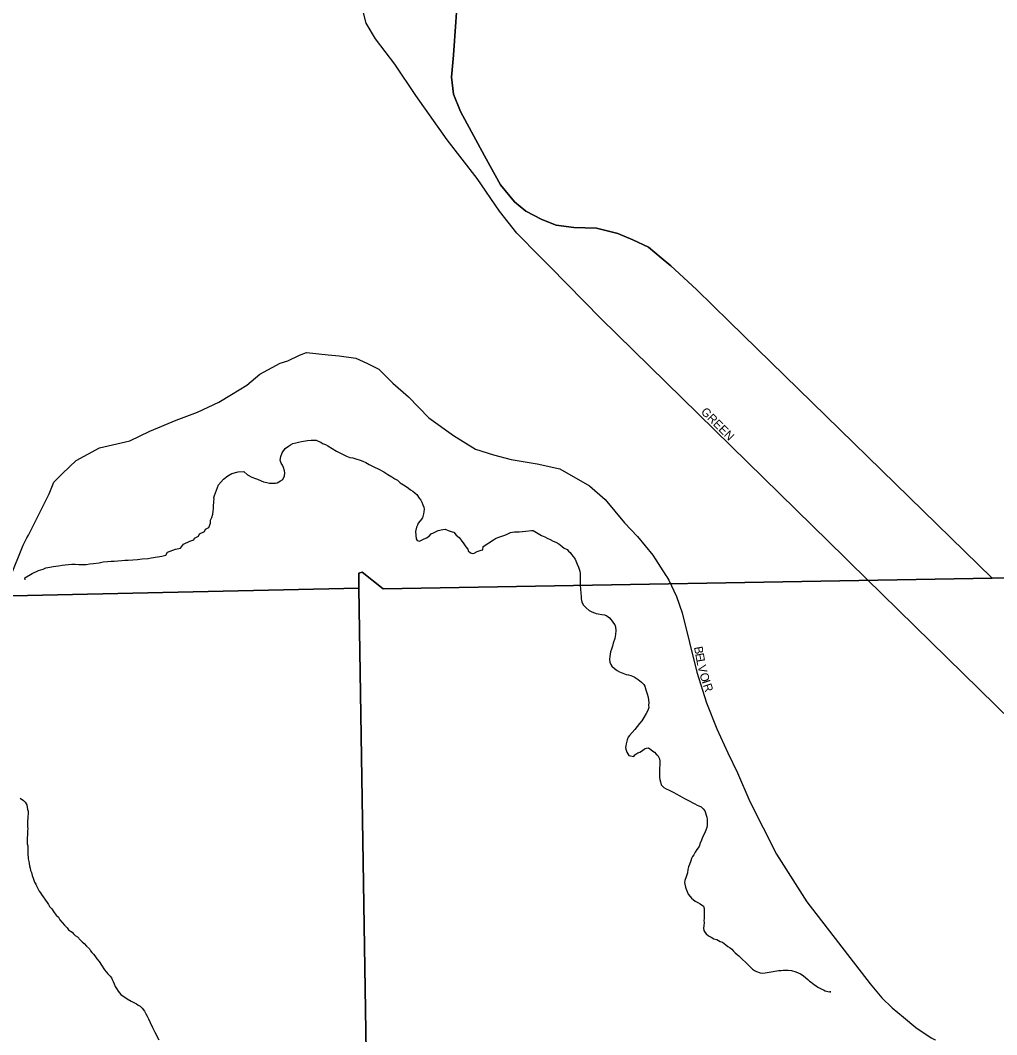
# Model space of a CAD drawing. Extents: x 2010165 to 2382125, y 1060529 to 1407316.
# Drawn here: x 2227695 to 2233393, y 1290356 to 1296274 of the extents above; entities that cross this region are included whole.
import ezdxf

# ---------------------------------------------------------------- set-up
doc = ezdxf.new("R2010")
doc.units = 0
for name, color, linetype in [('GM_X_City_Street', 7, 'Continuous'), ('GM_X_City_Street_Text', 7, 'Continuous'), ('GM_X_Corporation', 7, 'Continuous'), ('GM_X_Minor_River', 7, 'Continuous')]:
    doc.layers.add(name, color=color, linetype=linetype)

msp = doc.modelspace()

# ---------------------------------------------------------------- linework, layer by layer
at = {"layer": 'GM_X_City_Street'}
for points in [[(2230763.2, 1294859.1), (2230726.3, 1294896.5), (2230592.6, 1295031.8), (2230490.9, 1295161.7), (2230361.7, 1295351.1), (2230185.4, 1295577.5), (2230002.3, 1295835.8), (2229881.2, 1296019.4), (2229767.1, 1296167.1), (2229712.6, 1296258), (2229659.9, 1296466.8)], [(2232535.6, 1293111.5), (2232505.9, 1293140.6), (2231082.7, 1294534.4), (2230786.1, 1294836), (2230763.2, 1294859.1)], [(2227742, 1293271.5), (2227828.5, 1293442.4), (2227862.8, 1293511.6), (2227891.1, 1293580.5), (2227942, 1293630.1), (2228020.2, 1293706.4), (2228156.6, 1293780.2), (2228334, 1293820.9), (2228450.9, 1293878.1), (2228603.6, 1293942.3), (2228728.7, 1293987.7), (2228853.5, 1294047.1), (2228926.6, 1294091.2), (2229017.4, 1294145.7), (2229091.9, 1294209.9), (2229210.6, 1294273.2), (2229256.3, 1294288.5), (2229323.7, 1294320.3), (2229365.4, 1294335.4), (2229492.1, 1294322.7), (2229556.4, 1294316.3), (2229653, 1294302.7), (2229717.9, 1294274.3), (2229786.9, 1294239.9), (2229869.3, 1294157.7), (2229959.6, 1294077.7), (2230079.1, 1293954.3), (2230222.1, 1293851.6), (2230350.5, 1293772.6), (2230455.6, 1293739.2), (2230558.6, 1293711.7), (2230711.6, 1293687.6), (2230842.7, 1293656.8), (2231015.7, 1293558.9), (2231108, 1293478.9), (2231221.8, 1293343.3), (2231296.1, 1293263), (2231387.1, 1293154.9), (2231462.3, 1293035.3), (2231467.3, 1293027.3)], [(2227092.7, 1292187.3), (2227178.6, 1292210.9), (2227265.3, 1292271.4), (2227348.7, 1292382), (2227417.2, 1292524.3), (2227561.3, 1292845.2), (2227712.2, 1293212.5), (2227733.5, 1293254.7), (2227742, 1293271.5)], [(2237139.1, 1283818.1), (2237013.6, 1286565.2), (2236914.8, 1287903.6), (2236898.9, 1288051.7), (2236904.4, 1288071.9), (2236952, 1288095.2), (2237028.2, 1288171.5), (2237100.3, 1288249.6), (2237206.3, 1288419), (2237198.5, 1288487), (2237161.7, 1288590.5), (2237128, 1288653.8), (2237061.6, 1288738.4), (2236872.5, 1288918.2), (2236470.3, 1289275.2), (2235905.5, 1289792.5), (2235277.5, 1290426.7), (2232535.6, 1293111.5)], [(2231467.3, 1293027.3), (2231479.1, 1293008.7), (2231523.7, 1292913.5), (2231558.2, 1292818), (2231643.4, 1292470.8), (2231700.2, 1292291.6), (2231760.2, 1292140.6), (2231823.9, 1292001.7), (2231881.1, 1291884.8), (2231951.7, 1291715.9), (2232108, 1291408.8), (2232285.6, 1291132.3), (2232654.9, 1290654), (2232723.2, 1290571.4), (2232782.8, 1290512.8), (2232848.4, 1290458.2), (2232920.1, 1290397.9), (2233009.9, 1290338), (2233033.1, 1290326.3), (2233036, 1290324.8)]]:
    msp.add_lwpolyline(points, dxfattribs=at)
at = {"layer": 'GM_X_Corporation'}
for points in [[(2234754.2, 1298378.1), (2234938.8, 1293048), (2233366.5, 1293020.4), (2231831.7, 1294517.8), (2231640.3, 1294703.3), (2231491.3, 1294842.8), (2231434.9, 1294888.7), (2231360.5, 1294950.4), (2231270.1, 1294994), (2231181.7, 1295029.6), (2231057.4, 1295061), (2230925.1, 1295066.3), (2230822.9, 1295079.8), (2230738.6, 1295111.4), (2230644.1, 1295161), (2230579.7, 1295214.8), (2230497, 1295314.6), (2230403.9, 1295484.6), (2230264.2, 1295742.6), (2230223.6, 1295842.6), (2230211, 1295942.9), (2230222.3, 1296071.3), (2230237.2, 1296266), (2230250.1, 1296458.7)], [(2230250.1, 1296458.7), (2230237.2, 1296266), (2230222.3, 1296071.3), (2230211, 1295942.9), (2230223.6, 1295842.6), (2230264.2, 1295742.6), (2230403.9, 1295484.6), (2230497, 1295314.6), (2230579.7, 1295214.8), (2230644.1, 1295161), (2230738.6, 1295111.4), (2230822.9, 1295079.8), (2230925.1, 1295066.3), (2231057.4, 1295061), (2231181.7, 1295029.6), (2231270.1, 1294994), (2231360.5, 1294950.4), (2231434.9, 1294888.7), (2231491.3, 1294842.8), (2231640.3, 1294703.3), (2231831.7, 1294517.8), (2233366.5, 1293020.4), (2229813.4, 1292957.9), (2229690.7, 1293055.5), (2229670.7, 1293049.4), (2229671.2, 1292961.1), (2227031.5, 1292904)], [(2233029.7, 1284948.2), (2232960.9, 1287546.8), (2232761.3, 1287788.3), (2234325.3, 1288864.4), (2234201.1, 1289017.7), (2233926.8, 1289388), (2233595.7, 1289787), (2233517.7, 1289853.2), (2233432.5, 1289969.5), (2233294.4, 1290116.5), (2233195.3, 1290226.3), (2233079.5, 1290303.5), (2229712.6, 1290255.7), (2229671.2, 1292961.1), (2229670.7, 1293049.4), (2229690.7, 1293055.5), (2229813.4, 1292957.9), (2233366.5, 1293020.4), (2234938.8, 1293048), (2237384.4, 1293091.1)], [(2224518.8, 1284971.9), (2224367.1, 1290157.1), (2227099.1, 1290174.7), (2227031.5, 1292904), (2229671.2, 1292961.1), (2229712.6, 1290255.7), (2233079.5, 1290303.5), (2233195.3, 1290226.3), (2233294.4, 1290116.5), (2233432.5, 1289969.5), (2233517.7, 1289853.2), (2233595.7, 1289787), (2233926.8, 1289388), (2234201.1, 1289017.7), (2234325.3, 1288864.4), (2232761.3, 1287788.3), (2232960.9, 1287546.8), (2233029.7, 1284948.2)]]:
    msp.add_lwpolyline(points, dxfattribs=at)
at = {"layer": 'GM_X_Minor_River'}
for points in [[(2227722.4, 1293010.9), (2227722.2, 1293021), (2227763.9, 1293047.9), (2227801.7, 1293064.7), (2227827.6, 1293073.2), (2227843.5, 1293079.6), (2227855.5, 1293081.8), (2227867.5, 1293084), (2227887.5, 1293088.4), (2227917.6, 1293091), (2227939.6, 1293095.5), (2227957.6, 1293097.8), (2227975.6, 1293100.2), (2227995.7, 1293100.6), (2228015.8, 1293101), (2228035.9, 1293099.3), (2228060, 1293099.8), (2228080.1, 1293100.2), (2228100.1, 1293102.6), (2228122.1, 1293105), (2228154.2, 1293109.7), (2228178.2, 1293114.1), (2228204.2, 1293116.7), (2228224.2, 1293119.1), (2228242.3, 1293119.4), (2228264.4, 1293121.8), (2228286.4, 1293122.3), (2228304.4, 1293124.6), (2228324.5, 1293125), (2228350.6, 1293127.5), (2228378.7, 1293128.1), (2228406.7, 1293132.6), (2228440.8, 1293135.3), (2228458.8, 1293137.6), (2228472.8, 1293139.9), (2228482.8, 1293142.1), (2228494.8, 1293144.4), (2228508.8, 1293146.7), (2228520.8, 1293148.9), (2228544.8, 1293153.4), (2228554.5, 1293171.6), (2228600.3, 1293188.6), (2228630.3, 1293195.2), (2228647.9, 1293217.7), (2228683.7, 1293236.4), (2228707.7, 1293242.9), (2228711.5, 1293253), (2228735.3, 1293265.6), (2228741.1, 1293277.7), (2228768.9, 1293292.3), (2228776.6, 1293306.5), (2228794.5, 1293314.9), (2228804, 1293341.2), (2228805.7, 1293357.3), (2228813.4, 1293373.6), (2228819, 1293393.7), (2228820.7, 1293409.9), (2228822.4, 1293426), (2228822.1, 1293438), (2228821.9, 1293448.1), (2228823.7, 1293458.1), (2228823.5, 1293468.2), (2228825.3, 1293480.3), (2228825.1, 1293490.3), (2228828.9, 1293502.4), (2228840.3, 1293532.8), (2228851.7, 1293565.2), (2228881.1, 1293597.9), (2228906.9, 1293616.4), (2228928.6, 1293630.9), (2228966.6, 1293639.7), (2228998.7, 1293642.3), (2229021.2, 1293622.7), (2229045.6, 1293609.1), (2229067.8, 1293601.5), (2229079.9, 1293597.7), (2229100.2, 1293588), (2229114.4, 1293582.3), (2229134.5, 1293578.6), (2229148.7, 1293574.9), (2229162.8, 1293573.2), (2229174.8, 1293573.4), (2229184.8, 1293573.6), (2229194.8, 1293575.8), (2229212.6, 1293588.2), (2229226.6, 1293594.5), (2229236.2, 1293616.8), (2229237.8, 1293634.9), (2229237.6, 1293646.9), (2229231.2, 1293664.9), (2229224.9, 1293678.8), (2229216.6, 1293690.7), (2229212.2, 1293708.8), (2229215.8, 1293728.9), (2229223.4, 1293751.1), (2229240.9, 1293775.6), (2229260.7, 1293790.1), (2229272.6, 1293798.3), (2229284.5, 1293804.6), (2229302.5, 1293808.9), (2229318.5, 1293813.3)], [(2229318.5, 1293813.3), (2229336.5, 1293817.6), (2229370.5, 1293822.3), (2229392.6, 1293824.7), (2229406.6, 1293825), (2229420.7, 1293825.3), (2229432.8, 1293819.5), (2229449, 1293813.8), (2229459.2, 1293805.9), (2229475.4, 1293800.2), (2229489.6, 1293792.5), (2229540.4, 1293761.3), (2229558.7, 1293751.6), (2229579, 1293741.9), (2229599.3, 1293732.3), (2229617.5, 1293724.6), (2229635.6, 1293720.9), (2229653.8, 1293715.3), (2229678.1, 1293707.7), (2229694.3, 1293702), (2229710.5, 1293694.3), (2229730.8, 1293682.6), (2229757.2, 1293669), (2229787.6, 1293655.6), (2229816, 1293640), (2229840.4, 1293624.4), (2229862.8, 1293610.8), (2229881.1, 1293599.1), (2229895.3, 1293591.3), (2229911.7, 1293575.6), (2229932, 1293563.9), (2229946.3, 1293554.1), (2229960.5, 1293544.4), (2229972.8, 1293534.6), (2229985, 1293526.8), (2229999.3, 1293515), (2230009.5, 1293507.1), (2230021.9, 1293487.3), (2230032.2, 1293475.4), (2230038.5, 1293463.5), (2230044.8, 1293447.6), (2230049.1, 1293433.6), (2230051.4, 1293421.6), (2230049.7, 1293407.4), (2230047.9, 1293395.4), (2230042.4, 1293371.1), (2230028.7, 1293354.8), (2230016.9, 1293340.5), (2230013.1, 1293328.4), (2230007.3, 1293318.2), (2230001.8, 1293292), (2230004.7, 1293249.9), (2230010.9, 1293239.9), (2230025.1, 1293236.2), (2230043, 1293244.6), (2230064.8, 1293255.1), (2230080.7, 1293265.4), (2230092.5, 1293277.7), (2230106.4, 1293284), (2230134.2, 1293298.6), (2230160.2, 1293303.1), (2230174.2, 1293305.4), (2230192.5, 1293297.7), (2230214.7, 1293290.1), (2230224.8, 1293288.3), (2230239.2, 1293270.5), (2230255.6, 1293256.7), (2230267.9, 1293240.9), (2230282.4, 1293219.1), (2230294.8, 1293203.2), (2230307.1, 1293189.4), (2230309.3, 1293179.4), (2230321.6, 1293167.6), (2230333.8, 1293163.8), (2230343.8, 1293166), (2230361.7, 1293174.4), (2230383.6, 1293182.8), (2230393.6, 1293185), (2230395.2, 1293205.2), (2230456.7, 1293242.5), (2230468.5, 1293250.8), (2230482.5, 1293257.1), (2230498.4, 1293263.4), (2230516.4, 1293267.8), (2230532.3, 1293274.1), (2230556.2, 1293286.6), (2230578.2, 1293289.1), (2230606.3, 1293289.6), (2230644.3, 1293294.4), (2230678.4, 1293297), (2230688.5, 1293297.2), (2230716.9, 1293279.7), (2230737.3, 1293268), (2230755.5, 1293260.3), (2230769.7, 1293252.6), (2230787.9, 1293244.9), (2230804.2, 1293235.2), (2230820.4, 1293229.4), (2230838.6, 1293219.8), (2230857, 1293204), (2230869.3, 1293194.2)], [(2230869.3, 1293194.2), (2230885.5, 1293186.5), (2230893.7, 1293176.6), (2230903.9, 1293168.8), (2230912.2, 1293156.9), (2230920.5, 1293147), (2230932.8, 1293131.2), (2230941.3, 1293111.2), (2230945.5, 1293101.3), (2230951.9, 1293083.3), (2230956.1, 1293071.3), (2230960.4, 1293061.4), (2230962.7, 1293047.3), (2230962.8, 1293037.3), (2230963.1, 1293023.2), (2230961.5, 1293007.1), (2230961.8, 1292993.1), (2230962, 1292979), (2230967, 1292932.9), (2230967.4, 1292912.8), (2230967.7, 1292898.8), (2230969.9, 1292888.8), (2230974.2, 1292876.8), (2230982.5, 1292862.9), (2230996.9, 1292847.1), (2231015.2, 1292831.4), (2231029.5, 1292823.6), (2231045.6, 1292817.9), (2231055.8, 1292814.1), (2231067.9, 1292812.3), (2231088, 1292808.7), (2231104.1, 1292805), (2231118.3, 1292799.2), (2231132.6, 1292787.4), (2231149, 1292769.7), (2231157.3, 1292757.8), (2231163.5, 1292747.8), (2231167.8, 1292735.9), (2231170.3, 1292713.8), (2231168.7, 1292691.7), (2231165.2, 1292667.5), (2231155.7, 1292641.2), (2231150, 1292623), (2231144.4, 1292604.8), (2231138.6, 1292590.7), (2231136.9, 1292576.6), (2231135.2, 1292562.5), (2231133.5, 1292546.3), (2231135.8, 1292530.3), (2231140.2, 1292516.3), (2231146.4, 1292506.4), (2231162.7, 1292492.7), (2231179, 1292480.9), (2231191.2, 1292473.1), (2231229.7, 1292457.8), (2231243.8, 1292456.1), (2231257.9, 1292452.3), (2231268, 1292448.5), (2231278.2, 1292444.7), (2231288.4, 1292436.8), (2231300.6, 1292429), (2231310.8, 1292421.2), (2231321, 1292413.3), (2231333.3, 1292399.5), (2231339.5, 1292389.6), (2231346, 1292367.6), (2231352.5, 1292345.6), (2231358.9, 1292325.7), (2231361.3, 1292307.6), (2231363.6, 1292293.6), (2231361.9, 1292277.5), (2231362.1, 1292265.5), (2231356.5, 1292247.3), (2231346.8, 1292231), (2231333.2, 1292206.6), (2231321.6, 1292188.3), (2231307.8, 1292172), (2231294.1, 1292153.7), (2231280.4, 1292137.3), (2231264.7, 1292118.9), (2231251, 1292102.6), (2231243.2, 1292092.4), (2231235.5, 1292076.2), (2231229.9, 1292054), (2231228.2, 1292041.9), (2231226.3, 1292031.8), (2231228.6, 1292021.8), (2231235, 1292003.8), (2231245.4, 1291986), (2231275.6, 1291978.5), (2231281.4, 1291988.7), (2231299.3, 1292001.1), (2231311.2, 1292005.3), (2231325.1, 1292013.6), (2231337, 1292023.9), (2231348.9, 1292028.1), (2231360.9, 1292030.4), (2231375.2, 1292020.6), (2231385.4, 1292010.8), (2231395.6, 1292004.9), (2231405.9, 1291993.1)], [(2231405.9, 1291993.1), (2231416.1, 1291985.2), (2231424.5, 1291965.3), (2231426.8, 1291951.3), (2231427, 1291939.2), (2231427.3, 1291927.2), (2231425.5, 1291915.1), (2231425.8, 1291903.1), (2231426, 1291891), (2231424.3, 1291876.9), (2231424.7, 1291858.8), (2231427, 1291844.8), (2231431.3, 1291830.8), (2231435.6, 1291814.8), (2231450, 1291799.1), (2231464.2, 1291791.3), (2231482.4, 1291783.6), (2231496.6, 1291775.8), (2231508.8, 1291770.1), (2231523, 1291762.3), (2231543.3, 1291750.6), (2231557.5, 1291742.9), (2231571.8, 1291735.1), (2231586, 1291727.3), (2231630.6, 1291704.1), (2231644.8, 1291696.3), (2231655, 1291692.5), (2231669.2, 1291684.8), (2231679.4, 1291674.9), (2231689.7, 1291663.1), (2231694, 1291651.1), (2231698.3, 1291637.1), (2231700.5, 1291625.1), (2231702.8, 1291613.1), (2231703.1, 1291599), (2231703.5, 1291578.9), (2231701.7, 1291564.8), (2231696, 1291548.7), (2231688.4, 1291530.4), (2231678.7, 1291512.2), (2231671.1, 1291491.9), (2231663.4, 1291473.7), (2231655.8, 1291453.5), (2231642.1, 1291437.1), (2231632.4, 1291420.9), (2231624.6, 1291406.6), (2231616.8, 1291396.4), (2231611.1, 1291384.3), (2231607.3, 1291370.2), (2231599.7, 1291349.9), (2231594, 1291335.8), (2231590.3, 1291319.6), (2231588.6, 1291301.5), (2231581.1, 1291277.2), (2231573.5, 1291255), (2231571.7, 1291244.9), (2231573.9, 1291234.9), (2231576.3, 1291216.9), (2231580.6, 1291204.9), (2231586.9, 1291190.9), (2231593.2, 1291177), (2231603.5, 1291163.2), (2231611.8, 1291153.3), (2231621.9, 1291145.4), (2231634.2, 1291135.6), (2231648.4, 1291127.9), (2231662.6, 1291120.1), (2231681, 1291106.4), (2231685.3, 1291092.4), (2231685.5, 1291080.4), (2231685.8, 1291068.3), (2231686, 1291056.3), (2231686.2, 1291046.2), (2231686.5, 1291034.2), (2231684.7, 1291022.1), (2231685, 1291010), (2231683.3, 1290991.9), (2231681.6, 1290977.8), (2231683.9, 1290963.8), (2231690.1, 1290953.9), (2231698.3, 1290944), (2231710.6, 1290932.2), (2231726.9, 1290924.4), (2231743.1, 1290914.7), (2231759.3, 1290911), (2231769.4, 1290905.2), (2231779.6, 1290899.4), (2231793.7, 1290895.6), (2231812.1, 1290879.9), (2231824.3, 1290870.1), (2231836.6, 1290862.3), (2231846.8, 1290854.4), (2231857, 1290844.6), (2231867.2, 1290834.8), (2231877.5, 1290824.9), (2231887.7, 1290817.1), (2231910.2, 1290795.4), (2231926.6, 1290779.6), (2231936.8, 1290769.8), (2231953.3, 1290752), (2231967.6, 1290738.2)], [(2227694.2, 1291736.6), (2227712.6, 1291722.9), (2227722.8, 1291713), (2227733.2, 1291697.2), (2227737.7, 1291671.1), (2227740, 1291661.1), (2227740.3, 1291645.1), (2227738.6, 1291629), (2227738.8, 1291618.9), (2227737.1, 1291602.8), (2227737.3, 1291592.8), (2227737.6, 1291578.7), (2227737.8, 1291568.7), (2227738, 1291558.6), (2227736.3, 1291544.5), (2227736.7, 1291528.5), (2227735.3, 1291498.3), (2227735.6, 1291482.2), (2227735.8, 1291470.2), (2227738.1, 1291458.2), (2227738.3, 1291446.1), (2227738.7, 1291430.1), (2227738.9, 1291416), (2227739.2, 1291404), (2227741.4, 1291394), (2227741.7, 1291381.9), (2227744, 1291365.9), (2227746.2, 1291355.9), (2227748.5, 1291341.9), (2227752.8, 1291327.9), (2227755.1, 1291313.9), (2227759.3, 1291301.9), (2227763.7, 1291285.9), (2227770, 1291269.9), (2227774.3, 1291258), (2227778.6, 1291246), (2227784.8, 1291234.1), (2227789, 1291224.1), (2227799.5, 1291206.2), (2227805.7, 1291194.3), (2227811.9, 1291184.4)], [(2227811.9, 1291184.4), (2227818.2, 1291174.4), (2227851.3, 1291126.9), (2227859.5, 1291115), (2227865.8, 1291105.1), (2227878.1, 1291091.2), (2227892.6, 1291069.4), (2227905, 1291053.6), (2227917.3, 1291041.8), (2227925.6, 1291025.8), (2227940, 1291010.1), (2227952.3, 1290996.2), (2227968.7, 1290980.5), (2227977, 1290968.6), (2227987.2, 1290960.7), (2227997.4, 1290954.9), (2228005.6, 1290945), (2228015.8, 1290935.2), (2228028, 1290927.4), (2228046.5, 1290907.6), (2228056.7, 1290897.8), (2228067, 1290887.9), (2228081.4, 1290872.1), (2228097.7, 1290856.4), (2228104, 1290846.5), (2228112.2, 1290836.6), (2228122.5, 1290826.7), (2228130.7, 1290816.8), (2228141.1, 1290799), (2228155.5, 1290783.2), (2228168, 1290761.3), (2228186.6, 1290735.6), (2228205.1, 1290711.8), (2228219.5, 1290698), (2228227.7, 1290688.1), (2228231.9, 1290678.2), (2228236.2, 1290666.2), (2228242.5, 1290652.3), (2228248.8, 1290638.3), (2228257.1, 1290626.4), (2228265.4, 1290610.5), (2228273.7, 1290600.6), (2228281.9, 1290590.7), (2228318.5, 1290565.3), (2228340.9, 1290551.7), (2228357.1, 1290544), (2228373.4, 1290536.3), (2228383.6, 1290528.4), (2228393.7, 1290522.6), (2228406, 1290510.8), (2228420.4, 1290493), (2228426.7, 1290479), (2228435.1, 1290465.1), (2228443.4, 1290449.2), (2228451.9, 1290427.3), (2228466.6, 1290397.4), (2228479.1, 1290371.6), (2228504.2, 1290325.8)], [(2231967.6, 1290738.2), (2231979.8, 1290730.4), (2231992, 1290724.7), (2232012.2, 1290717), (2232024.3, 1290715.2), (2232042.3, 1290717.6), (2232064.3, 1290722), (2232122.4, 1290731.2), (2232134.4, 1290731.4), (2232146.4, 1290733.7), (2232160.5, 1290731.9), (2232176.6, 1290732.2), (2232194.7, 1290730.6), (2232220.9, 1290723.1), (2232235.1, 1290717.3), (2232247.3, 1290711.5), (2232263.5, 1290701.8), (2232279.9, 1290688), (2232290.1, 1290678.2), (2232300.4, 1290668.3), (2232310.5, 1290662.5), (2232328.9, 1290646.8), (2232339.1, 1290641), (2232349.3, 1290633.1), (2232361.4, 1290627.3), (2232371.6, 1290621.5), (2232381.7, 1290617.7), (2232391.9, 1290611.8), (2232408, 1290608.1), (2232420.1, 1290606.4), (2232424.1, 1290606.4), (2232420.1, 1290606.4)]]:
    msp.add_lwpolyline(points, dxfattribs=at)

# ---------------------------------------------------------------- texts
at = {"layer": 'GM_X_City_Street_Text'}
for s, rotation, p in [('GREEN', 315, (2231663.2, 1293986.1)), ('B', 280.37653, (2231626.2, 1292617.1)), ('E', 280.35617, (2231633.3, 1292578.2)), ('L', 280.37314, (2231639.7, 1292543.5)), ('V', 282.62788, (2231646.4, 1292506.8)), ('O', 287.98548, (2231657.4, 1292458.9)), ('I', 288.45762, (2231671.1, 1292416.6)), ('R', 288.45799, (2231678.1, 1292395.8))]:
    msp.add_text(s, height=50, rotation=rotation, dxfattribs=at).set_placement(p)

doc.saveas('drawing.dxf')
